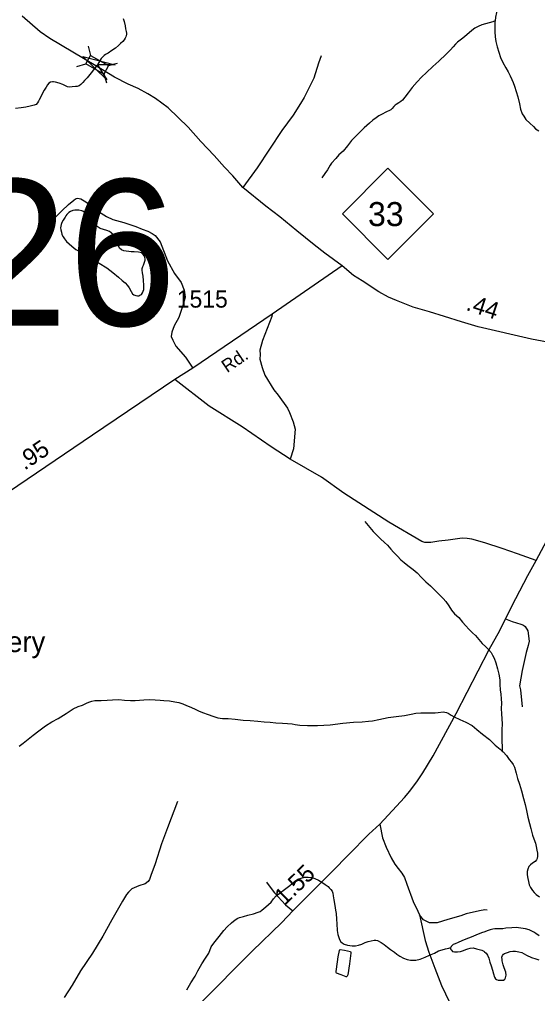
# Model space of a CAD drawing. Extents: x 2220236 to 2384410, y 720751 to 894131.
# Drawn here: x 2358982 to 2362764, y 856634 to 863739 of the extents above; entities that cross this region are included whole.
import ezdxf

# ---------------------------------------------------------------- set-up
doc = ezdxf.new("R2010")
doc.units = 0
doc.layers.add('Default', color=7, linetype='Continuous')

msp = doc.modelspace()

# ---------------------------------------------------------------- linework, layer by layer
at = {"layer": 'Default'}
for p, q in [((2359482.5, 863543.7), (2359501, 863477.3)), ((2359399.7, 863397.4), (2359466.2, 863415.8)), ((2359632.3, 863402.5), (2359698.8, 863421)), ((2359598.3, 863342.5), (2359616.7, 863276))]:
    msp.add_line(p, q, dxfattribs=at)
for points in [[(2362510.7, 863874.1), (2362492.8, 863845.5), (2362479.1, 863827.9), (2362469.4, 863809.4), (2362463.6, 863789.5), (2362456.2, 863755.4), (2362453.3, 863728.4)], [(2359738.2, 863746), (2359746, 863724.3), (2359752.5, 863694), (2359757, 863672.2), (2359761, 863652.7), (2359762.5, 863640.3), (2359763.4, 863628.2), (2359761.6, 863622.2), (2359757.5, 863612.2), (2359753.6, 863602.2), (2359745.9, 863589.7), (2359735.9, 863577.8), (2359720, 863564), (2359704.2, 863549.3), (2359682.6, 863531.3), (2359656.8, 863512.9), (2359629, 863494.7), (2359611.1, 863484.1), (2359599.2, 863476.1), (2359589.5, 863465.8), (2359579.4, 863455.6), (2359550.8, 863409), (2359477.2, 863314.5), (2359457.3, 863294.7), (2359443.5, 863278.7), (2359429.7, 863264), (2359417.9, 863256.3), (2359404, 863249.8), (2359391.9, 863249.3), (2359366, 863247.6), (2359345.1, 863246.7), (2359333.8, 863248.6), (2359299.7, 863264.6), (2359272.4, 863274), (2359245.5, 863282.1), (2359229.6, 863283.7), (2359223.4, 863283.5), (2359209.7, 863281.3), (2359197.5, 863275.2), (2359187.8, 863263.3), (2359176.1, 863244.8), (2359162.2, 863224.5), (2359144.8, 863192.6), (2359134.8, 863170.9), (2359125.1, 863152.4), (2359121.1, 863144), (2359113.5, 863130.6), (2359103.4, 863120.3), (2359089.5, 863115.5), (2359059.6, 863107.7), (2359027.7, 863100.8), (2358993.8, 863094.5), (2358954, 863090.3)], [(2359539.2, 863401.6), (2359202.7, 863601.2), (2359132.3, 863648.4), (2359003, 863762.7)], [(2362453.3, 863728.4), (2362436.6, 863721.1), (2362384.6, 863708.2), (2362356.7, 863699.8), (2362330.9, 863687.9), (2362307.1, 863675.4), (2362283.2, 863659), (2362247.4, 863626.4), (2362217.8, 863603.9), (2362180.3, 863573.4), (2362164.5, 863559.7), (2362146.6, 863540.9), (2362128.8, 863518.8), (2362097.3, 863486.3), (2362043.9, 863434.3), (2361998.2, 863395.3), (2361953.1, 863351.8), (2361917.4, 863318.2), (2361885.6, 863285.7), (2361848.2, 863243.1), (2361818.6, 863205.1), (2361795, 863173), (2361779.1, 863151), (2361765.4, 863140.6), (2361751.4, 863130.2), (2361731.5, 863120.2), (2361724.2, 863115), (2361715.7, 863105.7), (2361701.9, 863089.4), (2361692.7, 863080.8), (2361684.1, 863075.6), (2361660.2, 863064.7), (2361624.5, 863046.9), (2361604.6, 863036.2), (2361584.8, 863022.3), (2361561, 863004.2), (2361537.2, 862983.6), (2361497.6, 862949.1), (2361436.4, 862888.2), (2361406.9, 862855.8), (2361377.2, 862817.8), (2361343.7, 862779.4), (2361314, 862751.2), (2361290.5, 862724.7), (2361260.6, 862692.3), (2361249.8, 862676.4), (2361229.4, 862643.4), (2361211.5, 862615.8), (2361190.1, 862585.3)], [(2362453.3, 863728.4), (2362452.3, 863720.8), (2362450.9, 863683), (2362451.3, 863649.5), (2362453.8, 863613.5), (2362459.5, 863577.6), (2362468.6, 863539.3), (2362481, 863501.4), (2362493.5, 863461.5), (2362510, 863425.4), (2362532.6, 863387.6), (2362548.9, 863358.1), (2362563.2, 863328.2), (2362575.8, 863300.8), (2362585.9, 863280.8), (2362596.2, 863252.4), (2362608.6, 863214.5), (2362619.1, 863174.5), (2362631.6, 863125.2), (2362640.1, 863085.1), (2362652.4, 863051.2), (2362662.6, 863033.5), (2362679, 863009.6), (2362707.4, 862982.2), (2362733.6, 862958.7), (2362749.7, 862941.9), (2362760.2, 862935.1), (2362774, 862926.5)], [(2361183.6, 863473.1), (2361164.4, 863420.9), (2361129.6, 863312.4), (2361059.4, 863169.7), (2361034, 863125.4), (2360981, 863040.8), (2360898.3, 862929.8), (2360717.3, 862657), (2360612.2, 862513.9)], [(2361338.5, 861941.9), (2361211.3, 862034.4), (2361133.5, 862095.4), (2361007.1, 862197.3), (2360881.9, 862299.8), (2360780.4, 862377.2), (2360612.2, 862513.9), (2360540.3, 862597.6), (2360479.7, 862660.8), (2360402.7, 862747.9), (2360305.6, 862848.7), (2360214.2, 862953.6), (2360068.6, 863093.8), (2359975.8, 863162.6), (2359919.4, 863195.9), (2359849, 863235), (2359774.6, 863268.2), (2359676, 863319), (2359589.4, 863371.9), (2359539.2, 863401.6)], [(2359170.3, 862223.7), (2359292.2, 862343.6), (2359340.6, 862389.9), (2359378.4, 862421.4), (2359391.1, 862431), (2359399, 862434.5), (2359407.6, 862436.1), (2359417.5, 862434.5), (2359430.9, 862430.4), (2359467.2, 862409.3), (2359559.9, 862337.8), (2359618.2, 862302.6), (2359662.5, 862281.2), (2359742.8, 862258.1), (2359831.1, 862229.3), (2359877.3, 862209.7), (2359919.5, 862194.3), (2359951.6, 862178.6), (2359971.8, 862163), (2360010.3, 862117.3), (2360061.5, 861979.7), (2360114.1, 861887.2), (2360161.4, 861819.9), (2360184.5, 861765.2), (2360190.8, 861712.6), (2360178.2, 861660), (2360144.6, 861565.4), (2360110.9, 861504.4), (2360094.1, 861458.1), (2360089.9, 861426.6), (2360100.4, 861399.2), (2360123.5, 861357.2), (2360192.9, 861275.1), (2360247.6, 861195.2)], [(2359316.9, 862297), (2359301.1, 862275), (2359291.3, 862258.9), (2359285.6, 862244.9), (2359283.5, 862230.7), (2359281.7, 862218.5), (2359284, 862204.4), (2359288.3, 862186.6), (2359292.2, 862171.3), (2359300.5, 862152.6), (2359310.6, 862139.2), (2359325.1, 862120.8), (2359345.2, 862103.5), (2359365.3, 862085.7), (2359393.5, 862062.2), (2359417.7, 862048.4), (2359458.1, 862024.5), (2359490.3, 862005.4), (2359522.7, 861985.4), (2359563, 861962.5), (2359619.3, 861927), (2359663.6, 861894.4), (2359706, 861860), (2359732.3, 861836.4), (2359754.7, 861818.3), (2359770.9, 861798.6), (2359783.1, 861781.1), (2359797.3, 861754.4), (2359807.6, 861736.8), (2359817.7, 861730.6), (2359831.7, 861725.6), (2359843.9, 861723.5), (2359853.7, 861723.3), (2359861.8, 861727.5), (2359871.7, 861733.8), (2359879.4, 861745.6), (2359889.3, 861769.7), (2359890.9, 861801.9), (2359888.5, 861836.3), (2359885.9, 861868), (2359879.7, 861891.7), (2359877.6, 861909.7), (2359877.5, 861921.8), (2359879.4, 861930.1), (2359883, 861937.8), (2359887.2, 861947.8), (2359898.5, 861984.4), (2359898.5, 861994.2), (2359894.4, 862012.1), (2359886.1, 862023.9), (2359874.1, 862035.9), (2359849.9, 862041.5), (2359819.9, 862045.2), (2359797.9, 862044.9), (2359779.8, 862046.8), (2359762, 862048.4), (2359743.8, 862052.6), (2359725.7, 862060), (2359713.4, 862072), (2359705.2, 862088.1), (2359691, 862115.4), (2359683, 862135.4), (2359672.5, 862157.3), (2359666.5, 862167.6), (2359656.1, 862181.3), (2359652.1, 862183.4), (2359638.3, 862192.7), (2359619.9, 862201.1), (2359596, 862206.7), (2359571.8, 862213.9), (2359555.9, 862223.8), (2359541.6, 862237.9), (2359531.6, 862250), (2359519.2, 862263.3), (2359506.9, 862281.8), (2359494.8, 862297.7), (2359480.7, 862313.6), (2359470.5, 862323), (2359462.3, 862329.2), (2359444.5, 862340.6), (2359436.4, 862344.6), (2359416.2, 862348.7), (2359396.3, 862347.9), (2359386.1, 862348.1), (2359372.4, 862345.9), (2359354.3, 862339.6), (2359342.4, 862331.5), (2359328.6, 862317.2), (2359320.8, 862307), (2359316.9, 862297)], [(2361338.5, 861941.9), (2360826.5, 861589.3), (2360247.6, 861195.2), (2360115.1, 861113.2), (2359515.5, 860707.9), (2358831.2, 860243.7), (2358648.7, 860115.6), (2358311.7, 859883.7), (2358075.8, 859727), (2357905.2, 859607), (2357204, 859144.5)], [(2363561.4, 861291.2), (2363437, 861310.8), (2363188.9, 861331.7), (2363066.6, 861346.3), (2362888.3, 861376.2), (2362719.9, 861408.2), (2362329.5, 861498.1), (2362209.7, 861533.8), (2362083.6, 861571.7), (2361974.3, 861607.4), (2361856.6, 861641.1), (2361734.7, 861689.5), (2361675.8, 861712.6), (2361606.4, 861752.6), (2361482.4, 861832.5), (2361421.5, 861872.5), (2361338.5, 861941.9)], [(2360826.5, 861589.3), (2360824.6, 861571.4), (2360756.8, 861398.5), (2360737.6, 861326.3), (2360740.1, 861294.4), (2360736.5, 861260.4), (2360753.1, 861200.5), (2360773.8, 861144.9), (2360839, 861037.7), (2360871.5, 860998), (2360938.6, 860902.9), (2360953, 860873.1), (2360979.9, 860803.4), (2360994.4, 860751.5), (2360982.3, 860607.6), (2360957, 860532.7)], [(2360957, 860532.7), (2360820.3, 860621), (2360608, 860768.2), (2360366.3, 860917.6), (2360115.1, 861113.2)], [(2362753.1, 859793.1), (2362618.2, 859840.2), (2362505.8, 859879), (2362378, 859920.5), (2362283.7, 859947.3), (2362249.6, 859952.9), (2362213.6, 859956.4), (2362111.8, 859941.2), (2362043.9, 859934.5), (2361984.1, 859923.8), (2361942.1, 859923.3), (2361920, 859931), (2361678.5, 860072), (2361349.9, 860284.1), (2361186.6, 860400), (2360957, 860532.7)], [(2360300.5, 856559.8), (2360681.7, 856943.2), (2360896.3, 857151.8), (2360978, 857237.7), (2361267.2, 857525.8), (2361383.7, 857645.7), (2361532.9, 857795), (2361612.9, 857869.9), (2361735.2, 858001.6), (2361792.5, 858062.9), (2361831.3, 858110), (2361888.5, 858185.6), (2361927.4, 858242.9), (2362002, 858368.7), (2362169.6, 858677.5), (2362409.4, 859143), (2362487.4, 859281.8), (2362528.7, 859366.4), (2362605.9, 859515), (2362693.8, 859682.7), (2362753.1, 859793.1), (2363029, 860308.5)], [(2361503.8, 860077.4), (2361528, 860047.2), (2361552.5, 860017.7), (2361564.5, 860003.4), (2361582.7, 859983.8), (2361601.1, 859968.2), (2361617.2, 859950.8), (2361645.6, 859924.7), (2361667.8, 859903.6), (2361692.2, 859875.7), (2361711.5, 859853.5), (2361740.6, 859823.5), (2361765.9, 859798.3), (2361789.4, 859778.9), (2361817.5, 859757.1), (2361855.8, 859727.5), (2361884.8, 859701.4), (2361916.7, 859668.3), (2361948.8, 859636.8), (2361981.2, 859606.9), (2362015.7, 859573.2), (2362037.9, 859551.8), (2362056.1, 859533.8), (2362074.5, 859515.5), (2362094.5, 859492.7), (2362115.1, 859462.4), (2362135.5, 859430.4), (2362157.9, 859403.4), (2362188.2, 859377.4), (2362216.5, 859343.4), (2362239, 859315.5), (2362261.3, 859291.8), (2362289.6, 859264.4), (2362309.8, 859244.5), (2362333.9, 859217), (2362360.4, 859187.5), (2362382.6, 859165.5), (2362404.8, 859144.4), (2362425.2, 859120.6), (2362435.4, 859102), (2362447.8, 859080.5), (2362458.1, 859046.4), (2362470.7, 859002.6), (2362481.2, 858962.7), (2362487.4, 858922.9), (2362487.8, 858889.1), (2362490.4, 858849.2), (2362495, 858817.2), (2362499.3, 858784.6), (2362499.7, 858751.1), (2362497.9, 858713.3), (2362500.5, 858674.7), (2362503, 858638.7), (2362505.5, 858601), (2362504, 858556.6), (2362502.4, 858514.9), (2362503.1, 858475.5), (2362505.5, 858433), (2362505.7, 858410.6), (2362505.7, 858402.4)], [(2362528.7, 859366.4), (2362578.9, 859347.1), (2362641.1, 859327.8), (2362661.1, 859320.7), (2362673.2, 859312.1), (2362691.6, 859278.4), (2362702.6, 859204.6), (2362694.9, 859172.5), (2362679.4, 859120.3), (2362651.1, 858990), (2362632.5, 858877.8), (2362638.8, 858847.9), (2362645.8, 858774.1), (2362649.9, 858752.1), (2362652.3, 858726.2)], [(2358979.2, 858437.1), (2359008.8, 858459), (2359044.6, 858490), (2359082.2, 858518.4), (2359123.9, 858550.7), (2359173.3, 858587.1), (2359219, 858615.9), (2359264.6, 858640.1), (2359304.3, 858664.7), (2359324.2, 858677), (2359374.1, 858709.3), (2359409.8, 858726.5), (2359441.5, 858738.3), (2359471.5, 858751), (2359489.2, 858759.3), (2359509.3, 858765.7), (2359533.3, 858771.6), (2359579.3, 858771.8), (2359623.1, 858774.6), (2359661.1, 858776.8), (2359707, 858779.7), (2359749.2, 858773.8), (2359793.3, 858770.7), (2359827.1, 858771.4), (2359859.2, 858773.4), (2359889.3, 858775.6), (2359931.2, 858778), (2359973.3, 858776.4), (2360009.2, 858773), (2360035.2, 858771.7), (2360077.3, 858768.5), (2360117.3, 858762.6), (2360145.4, 858756.6), (2360175.7, 858747), (2360201.7, 858735.9), (2360219.8, 858727.4)], [(2360219.8, 858727.4), (2360259.9, 858710.4), (2360290, 858696.8), (2360318.4, 858683.2), (2360358.4, 858669.1), (2360394.7, 858657.5), (2360430.9, 858645.8), (2360464.9, 858640.6), (2360504.7, 858639), (2360556.8, 858633.9), (2360615.1, 858628.7), (2360667.1, 858625.3), (2360721.1, 858619.9), (2360769.2, 858616.3), (2360812, 858613.8), (2360853.2, 858608.9), (2360901.2, 858606), (2360938.4, 858603.5), (2360971.4, 858600.6), (2360993.5, 858596.6), (2361029.5, 858591.5), (2361085.4, 858589.9), (2361125.5, 858588.9), (2361157.6, 858588.5), (2361249.3, 858593.9), (2361341.4, 858606.9), (2361419.3, 858612.4), (2361483.1, 858616.6), (2361529.2, 858619.5), (2361559.3, 858624), (2361604.9, 858632.4), (2361672.8, 858647.4), (2361732.6, 858655.7), (2361792.7, 858662.1), (2361840.6, 858671.6), (2361876.4, 858678), (2361912.4, 858680.1), (2361944.6, 858680.8), (2361983.6, 858680.8), (2362016.4, 858681.1), (2362038.3, 858683.7), (2362074.3, 858687.7), (2362098.4, 858684.5), (2362110.4, 858678.4), (2362132.6, 858664.5), (2362154.8, 858653.3), (2362196.9, 858633.7), (2362241.4, 858614.2), (2362285.4, 858588.7), (2362319.8, 858559), (2362362.2, 858525.6), (2362412.7, 858485.6), (2362455.4, 858446.3), (2362489.7, 858416.6), (2362505.7, 858402.4)], [(2362505.7, 858402.4), (2362513.9, 858395.6), (2362536.3, 858369.2), (2362556.5, 858341.5), (2362572.7, 858321.5), (2362584.8, 858305.6), (2362595.2, 858284), (2362607.9, 858240.2), (2362618.3, 858202.9), (2362632.8, 858160.8), (2362647.2, 858112.8), (2362662, 858055.3), (2362672.7, 858011.5), (2362683, 857967.6), (2362693.5, 857921.1), (2362704.3, 857873.3), (2362714.6, 857837.6), (2362727.1, 857789.5), (2362737.4, 857762), (2362747.9, 857729.6), (2362754.1, 857706.3), (2362758.5, 857680.2), (2362762.6, 857658), (2362763.2, 857636.1), (2362761.3, 857617.9), (2362755.5, 857607.9), (2362747.4, 857597.7), (2362727.6, 857583.7), (2362711.7, 857571.6), (2362700, 857559.6), (2362692.3, 857541.3), (2362688.4, 857523.1), (2362688.7, 857499.1), (2362693.1, 857473), (2362696.9, 857451.8), (2362703.5, 857427.5), (2362711.8, 857407.5), (2362726.2, 857385.8), (2362738.3, 857369.8), (2362754.3, 857355.7), (2362776.7, 857338.6)], [(2360135.3, 858034.2), (2360061.7, 857843.3), (2360019.1, 857724.9), (2359972.8, 857580.3), (2359939.9, 857494), (2359932.2, 857465.8), (2359920.4, 857451.8), (2359900.7, 857433.5), (2359852.9, 857419), (2359801.2, 857396.3), (2359777.3, 857374.1), (2359763.6, 857355.9), (2359734.2, 857307.5), (2359656, 857170.6), (2359591.4, 857051.9), (2359514.8, 856928.9), (2359428.5, 856798), (2359367.7, 856695.4), (2359308.2, 856605.8)], [(2361612.9, 857869.9), (2361633, 857770.5), (2361659.6, 857701), (2361694.4, 857623.2), (2361720.9, 857576.2), (2361747.5, 857545.5), (2361774.1, 857512.8), (2361792.5, 857480.1), (2361808.8, 857431), (2361855.8, 857304.2), (2361890.3, 857235.4), (2361901.8, 857207.1)], [(2360202.6, 856661.5), (2360234, 856712.1), (2360263.5, 856759.9), (2360283, 856798.4), (2360312.3, 856850.5), (2360339.8, 856892.6), (2360363.3, 856929.1), (2360380.8, 856974.1), (2360392.6, 856991), (2360410.4, 857013.7), (2360440, 857050.4), (2360473.4, 857092.7), (2360499.2, 857120.7), (2360530.9, 857149.3), (2360556.5, 857171.6), (2360575.4, 857182.9), (2360588.3, 857188.4), (2360616.2, 857196.1), (2360650, 857205), (2360690, 857215.5), (2360723.7, 857226.1), (2360738.5, 857233.2), (2360751.6, 857242), (2360781.4, 857266.2), (2360799.1, 857282.3), (2360819.1, 857300.5), (2360836.5, 857323.2), (2360856.3, 857345.4), (2360882.1, 857365.5), (2360907.8, 857386.2), (2360955.6, 857422.6), (2360989.2, 857450.9), (2361014.8, 857466.7), (2361039.4, 857476), (2361062.8, 857481.8), (2361089.3, 857482.9), (2361117, 857480.1), (2361138.7, 857471.8), (2361165, 857460.7), (2361189.2, 857447), (2361213.2, 857429.9), (2361235.6, 857413.4), (2361243.8, 857405.5), (2361255.8, 857392.2), (2361263.9, 857380.1), (2361269.1, 857364.9), (2361272.5, 857346), (2361276.9, 857318.3), (2361283.2, 857276.8), (2361289.8, 857242.7), (2361293.8, 857216.6), (2361296.5, 857176.3), (2361298.8, 857142.9), (2361301.5, 857094.5), (2361306, 857064.4), (2361312.1, 857042.4), (2361318.3, 857027.2), (2361328.5, 857011.2), (2361337.7, 857002.4), (2361352.5, 856993.1), (2361376.7, 856987.6), (2361410.8, 856981.7), (2361434.7, 856981.7), (2361456.6, 856985.3), (2361480.6, 856992.8), (2361504.7, 857005.3), (2361528.3, 857013.5), (2361548.4, 857019.2), (2361570.2, 857023.4), (2361583.7, 857023.3), (2361596.3, 857020.5), (2361622.4, 857006.8), (2361644.8, 856990.3), (2361668.2, 856972.6), (2361691.2, 856955.5), (2361719.2, 856935.3), (2361737.6, 856919.6), (2361757.8, 856906.3), (2361786, 856892.7), (2361812, 856882.3), (2361836.2, 856876.7), (2361876.2, 856877.7), (2361906.1, 856883.8), (2361943.9, 856898.5), (2361975.5, 856912.9), (2362011.3, 856927.5), (2362041.2, 856945.2), (2362067.1, 856953.4), (2362091.1, 856960.3), (2362115.2, 856964.6), (2362129.8, 856968.5)], [(2360785.9, 857445.9), (2360790, 857438.2), (2360843.1, 857368.6), (2360924.9, 857280.7), (2360978, 857237.7)], [(2362396.1, 857241.4), (2362378.1, 857245.3), (2362340.3, 857236.7), (2362243.1, 857215.2), (2362204.3, 857200.9), (2362108.2, 857174.3), (2362030.6, 857149.8), (2361975.4, 857149.8), (2361930.4, 857170.2), (2361901.8, 857207.1)], [(2361901.8, 857207.1), (2361943.7, 857019.9), (2361970.3, 856936.1), (2362013.2, 856817.5), (2362062.3, 856692.7), (2362121.5, 856570), (2362160.4, 856480), (2362194.1, 856409.5)], [(2362776.2, 857054), (2362751.8, 857071.7), (2362735.7, 857081.9), (2362703.5, 857097.6), (2362675.3, 857104.7), (2362641.3, 857110.8), (2362607.3, 857114.4), (2362577.1, 857113.8), (2362533.3, 857109.7), (2362509.2, 857106.1), (2362479.3, 857106.5), (2362451.4, 857106.4), (2362437.4, 857104.1), (2362417.6, 857098.4), (2362395.6, 857090), (2362378.8, 857083.7), (2362354.9, 857075.2), (2362313.9, 857058.7), (2362280.2, 857045.9), (2362240.2, 857029.5), (2362210.5, 857017.7), (2362184.7, 857006.8), (2362162.8, 856996.7), (2362148.6, 856990.6), (2362142.8, 856987.1), (2362132.7, 856976.8), (2362129.8, 856968.5)], [(2361390.3, 856849.6), (2361379.4, 856769.4), (2361373.6, 856759.3), (2361368.8, 856755.9), (2361365.6, 856755.1), (2361330.5, 856769.1), (2361295.2, 856782.4), (2361293.1, 856786.6), (2361293, 856794.8), (2361302.3, 856864.7), (2361307.8, 856900.4), (2361317.4, 856946.7), (2361319.4, 856954), (2361323.2, 856955.2), (2361353.4, 856948.9), (2361399.3, 856940.2), (2361401.3, 856933.8), (2361401.5, 856927.9), (2361390.3, 856849.6)], [(2362129.8, 856968.5), (2362128.9, 856966.8), (2362129.1, 856962.5), (2362131.4, 856954.4), (2362135.2, 856949), (2362143.4, 856941.1), (2362157.4, 856936.8), (2362179.4, 856936.7), (2362201.5, 856940.9), (2362223.2, 856948.3), (2362241.3, 856955.6), (2362255.2, 856960.5), (2362271.1, 856964.4), (2362293, 856967), (2362317.2, 856960.4), (2362337.1, 856954.6), (2362357.4, 856948.9), (2362371.4, 856942.9), (2362377.2, 856937.6), (2362387.5, 856927.2), (2362397.6, 856913.8), (2362408, 856891.9), (2362416.4, 856862), (2362424.7, 856836.1), (2362434.9, 856804.4), (2362441.2, 856778.4), (2362449.7, 856754.1), (2362457.8, 856740.7), (2362463.9, 856736.6), (2362475.9, 856732.2), (2362492, 856730.6), (2362501.9, 856731), (2362516, 856731.5), (2362525.8, 856739.2), (2362529.8, 856747.5), (2362533.5, 856767.4), (2362531.3, 856789.6), (2362520.8, 856821), (2362512.4, 856843), (2362506.3, 856871.3), (2362504.2, 856882.7), (2362503.9, 856899.1), (2362507.7, 856910.7), (2362515.1, 856920.9), (2362523.5, 856925.5), (2362543.5, 856933.5), (2362563.3, 856939.3), (2362583.5, 856941.7), (2362603.5, 856941.9), (2362627.3, 856938.6), (2362649.5, 856933), (2362683.8, 856913), (2362719.9, 856897.4), (2362750.9, 856886.2), (2362774.2, 856878.3)]]:
    msp.add_lwpolyline(points, dxfattribs=at)
for points in [[(2359618.8, 863298.3), (2359444.6, 863468.9), (2359680.7, 863408.2), (2359550.8, 863409)], [(2359501, 863477.3), (2359632.5, 863402.8), (2359597.7, 863341.4), (2359466.2, 863415.8)], [(2361338.8, 862321.9), (2361671.8, 862654.9), (2362004.7, 862321.9), (2361671.8, 861988.9)]]:
    msp.add_lwpolyline(points, close=True, dxfattribs=at)

# ---------------------------------------------------------------- texts
for s, height, p in [('C226', 1066.27, (2356721.2, 861505.7)), ('33', 175, (2361525.9, 862232.2)), ('1515', 125, (2360130.6, 861637.4)), ('Cemetery', 150, (2358301.3, 859124.5))]:
    msp.add_text(s, height=height, dxfattribs=at).set_placement(p)
for s, height, rotation, p in [('.44', 125, 341.77155, (2362235.4, 861621.5)), ('Rd.', 95, 34.08059, (2360497.7, 861158.9)), ('.95', 125, 34.15122, (2359019.7, 860447.1)), ('1.55', 125, 44.37825, (2360916.5, 857269.6))]:
    msp.add_text(s, height=height, rotation=rotation, dxfattribs=at).set_placement(p)

doc.saveas('drawing.dxf')
